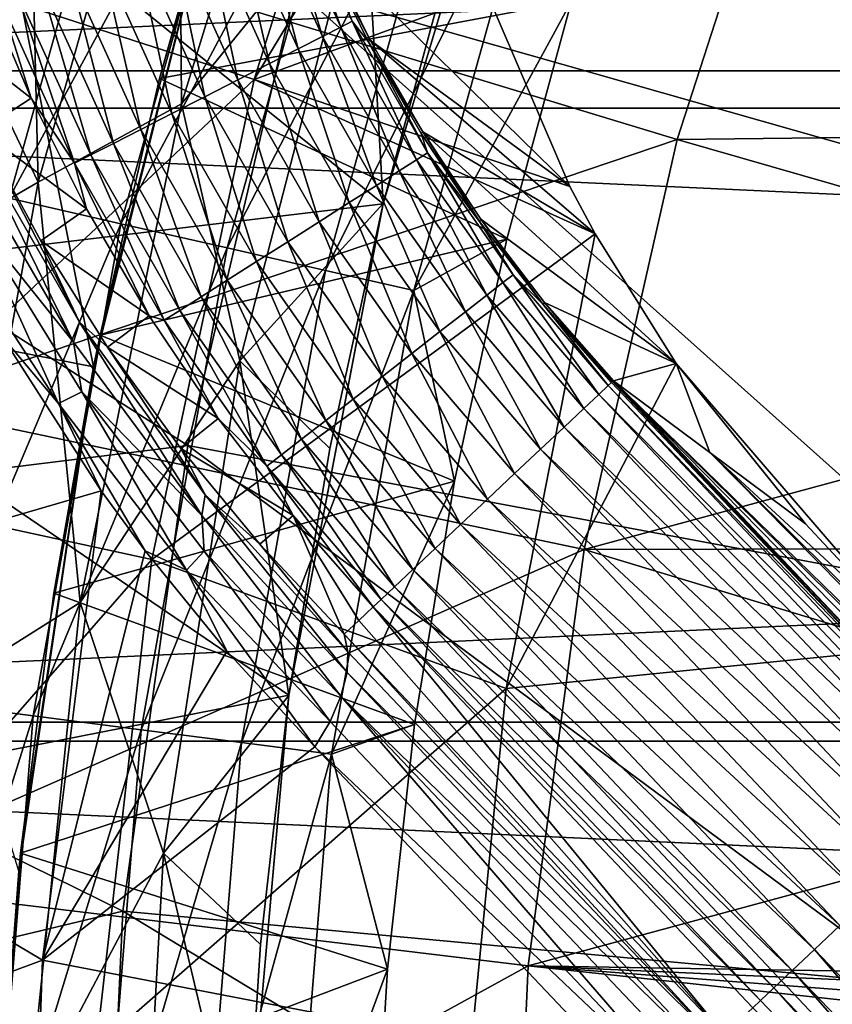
# Model space of a CAD drawing. Header units: metres. Extents: x -22 to 22, y 0 to 204.
# Tile 357 of 497: x -15.67 to -13.21, y 182.8 to 185.79. Entities that reach past the tile are written whole.
import ezdxf

# ---------------------------------------------------------------- set-up
doc = ezdxf.new("R2010")
doc.units = ezdxf.units.M
doc.layers.add('solid_002_SW0002', color=7, linetype='CONTINUOUS')
doc.layers.add('solid_002_SW0002_01', color=7, linetype='CONTINUOUS')

msp = doc.modelspace()

# ---------------------------------------------------------------- linework, layer by layer
at = {"layer": 'solid_002_SW0002'}
for points in [[(-16.758736, 194.314255, 3), (-15.519185, 195.807602, 3), (-16.419748, 183.282379, 3)], [(-15.519185, 195.807602, 3), (-16.183125, 184.877808, 3), (-16.419748, 183.282379, 3)], [(-15.519185, 195.807602, 3), (-15.788919, 186.450745, 3), (-16.183125, 184.877808, 3)], [(20.197836, 187.408127, 0.72), (-20.197836, 187.408127, 0.72), (-20.64257, 185.517471, 0.72)], [(-14.835523, 185.881073, 256.18338), (-14.382766, 187.231918, 256.18338), (-12.51363, 185.220428, 257.159729)], [(-14.382766, 187.231918, 256.18338), (-12.131733, 186.359863, 257.159729), (-12.51363, 185.220428, 257.159729)], [(-14.515294, 187.023666, 245.446381), (-14.960652, 185.604645, 245.449249), (-15.940156, 185.921616, 244.240387)], [(-14.428278, 186.48407, 245.725952), (-14.960652, 185.604645, 245.449249), (-14.515294, 187.023666, 245.446381)], [(-15.180569, 185.529907, 175.52829), (-15.19018, 186.787949, 175.42923), (-14.726616, 187.003464, 175.52829)], [(-15.180569, 185.529907, 175.52829), (-14.726616, 187.003464, 175.52829), (-14.626326, 186.214294, 175.681656)], [(-15.19018, 186.787949, 175.42923), (-15.615444, 185.292526, 175.42923), (-15.646338, 186.604736, 175.386765)], [(-15.180569, 185.529907, 175.52829), (-15.615444, 185.292526, 175.42923), (-15.19018, 186.787949, 175.42923)], [(-15.286793, 186.735565, 20.937824), (-15.754718, 186.439148, 20.98312), (-15.970242, 185.660339, 20.98312)], [(-15.703526, 185.244232, 20.937824), (-15.286793, 186.735565, 20.937824), (-15.970242, 185.660339, 20.98312)], [(-14.956712, 186.625977, 20.841345), (-15.286793, 186.735565, 20.937824), (-15.703526, 185.244232, 20.937824)], [(-14.569312, 185.227264, 185.149994), (-14.133597, 186.684021, 185.149994), (-16.267282, 186.596222, 185.149994)], [(-14.133871, 186.683319, 175.885101), (-14.133597, 186.684021, 185.149994), (-14.569312, 185.227264, 185.149994)], [(-14.370079, 185.961258, 175.885101), (-14.133871, 186.683319, 175.885101), (-14.569312, 185.227264, 185.149994)], [(-15.722073, 186.044067, 259.092072), (-13.67795, 185.421814, 260.218903), (-13.285375, 186.633575, 260.218903)], [(-15.364447, 185.16684, 20.841345), (-14.956712, 186.625977, 20.841345), (-15.703526, 185.244232, 20.937824)], [(-14.643256, 186.521896, 20.695787), (-14.956712, 186.625977, 20.841345), (-15.364447, 185.16684, 20.841345)], [(-13.285375, 186.633575, 260.218903), (-13.67795, 185.421814, 260.218903), (-11.415652, 185.4487, 261.170197)], [(-13.285375, 186.633575, 260.218903), (-11.415652, 185.4487, 261.170197), (-11.214128, 186.062759, 261.162384)], [(-14.569312, 185.227264, 185.149994), (-16.267282, 186.596222, 185.149994), (-16.673477, 184.97554, 185.149994)], [(-15.615444, 185.292526, 175.42923), (-15.871387, 185.826218, 175.386765), (-15.646338, 186.604736, 175.386765)], [(-15.042446, 185.093338, 20.695787), (-14.643256, 186.521896, 20.695787), (-15.364447, 185.16684, 20.841345)], [(-14.35296, 186.425507, 20.504189), (-14.643256, 186.521896, 20.695787), (-15.042446, 185.093338, 20.695787)], [(-14.253535, 185.864639, 246.087708), (-14.960652, 185.604645, 245.449249), (-14.428278, 186.48407, 245.725952)], [(-16.183125, 184.877808, 3), (-15.788919, 186.450745, 3), (-15.447327, 184.73288, 3.75)], [(-15.788919, 186.450745, 3), (-15.071728, 186.232254, 3.75), (-15.447327, 184.73288, 3.75)], [(-14.744235, 185.025269, 20.504189), (-14.35296, 186.425507, 20.504189), (-15.042446, 185.093338, 20.695787)], [(-14.744235, 185.025269, 20.504189), (-14.091872, 186.338821, 20.27054), (-14.35296, 186.425507, 20.504189)], [(-15.027026, 186.376419, 20), (-13.998571, 185.842056, 20), (-15.24691, 185.60762, 20)], [(-15.071728, 186.232254, 3.75), (-15.027026, 186.376419, 20), (-15.24691, 185.60762, 20)], [(-14.744235, 185.025269, 20.504189), (-14.47603, 184.964066, 20.27054), (-14.091872, 186.338821, 20.27054)], [(-13.998571, 185.842056, 20), (-14.091872, 186.338821, 20.27054), (-14.47603, 184.964066, 20.27054)], [(-15.447327, 184.73288, 3.75), (-15.071728, 186.232254, 3.75), (-15.427713, 184.829391, 20)], [(-15.071728, 186.232254, 3.75), (-15.24691, 185.60762, 20), (-15.427713, 184.829391, 20)], [(-15.180569, 185.529907, 175.52829), (-14.626326, 186.214294, 175.681656), (-15.003809, 184.751404, 175.681656)], [(-15.003809, 184.751404, 175.681656), (-14.626326, 186.214294, 175.681656), (-14.569427, 185.228165, 175.885101)], [(-14.626326, 186.214294, 175.681656), (-14.370079, 185.961258, 175.885101), (-14.569427, 185.228165, 175.885101)], [(-14.890716, 186.187286, 248.937485), (-14.948606, 186.164154, 249.032104), (-14.753551, 185.734329, 249.271271)], [(-14.854098, 186.201904, 248.831253), (-14.890716, 186.187286, 248.937485), (-14.698045, 185.762711, 249.176651)], [(-14.698045, 185.762711, 249.176651), (-14.890716, 186.187286, 248.937485), (-14.753551, 185.734329, 249.271271)], [(-14.662935, 185.780655, 249.070419), (-14.854098, 186.201904, 248.831253), (-14.698045, 185.762711, 249.176651)], [(-14.755656, 186.007111, 248.831543), (-14.854098, 186.201904, 248.831253), (-14.662935, 185.780655, 249.070419)], [(-14.948606, 186.164154, 249.032104), (-15.024798, 186.133713, 249.110275), (-14.826604, 185.696991, 249.349442)], [(-14.753551, 185.734329, 249.271271), (-14.948606, 186.164154, 249.032104), (-14.826604, 185.696991, 249.349442)], [(-15.024798, 186.133713, 249.110275), (-15.115376, 186.097534, 249.167953), (-14.91345, 185.652588, 249.40712)], [(-14.826604, 185.696991, 249.349442), (-15.024798, 186.133713, 249.110275), (-14.91345, 185.652588, 249.40712)], [(-15.115376, 186.097534, 249.167953), (-15.21569, 186.057465, 249.202179), (-15.009631, 185.603409, 249.441345)], [(-14.91345, 185.652588, 249.40712), (-15.115376, 186.097534, 249.167953), (-15.009631, 185.603409, 249.441345)], [(-15.21569, 186.057465, 249.202179), (-15.320585, 186.015564, 249.211212), (-15.110206, 185.552002, 249.450378)], [(-15.009631, 185.603409, 249.441345), (-15.21569, 186.057465, 249.202179), (-15.110206, 185.552002, 249.450378)], [(-15.722073, 186.044067, 259.092072), (-16.051222, 184.620056, 259.092072), (-13.67795, 185.421814, 260.218903)], [(-15.320585, 186.015564, 249.211212), (-15.424676, 185.973984, 249.19458), (-15.210008, 185.500977, 249.433746)], [(-15.110206, 185.552002, 249.450378), (-15.320585, 186.015564, 249.211212), (-15.210008, 185.500977, 249.433746)], [(-14.608699, 185.723557, 248.58815), (-14.750287, 186.012909, 248.418442), (-14.755656, 186.007111, 248.831543)], [(-14.614798, 185.719604, 248.999969), (-14.755656, 186.007111, 248.831543), (-14.662935, 185.780655, 249.070419)], [(-14.608699, 185.723557, 248.58815), (-14.755656, 186.007111, 248.831543), (-14.614798, 185.719604, 248.999969)], [(-14.750287, 186.012909, 248.418442), (-14.002833, 185.279404, 246.475647), (-14.253535, 185.864639, 246.087708)], [(-14.608699, 185.723557, 248.58815), (-14.002833, 185.279404, 246.475647), (-14.750287, 186.012909, 248.418442)], [(-15.424676, 185.973984, 249.19458), (-15.522614, 185.93486, 249.153137), (-15.303911, 185.452972, 249.392303)], [(-15.210008, 185.500977, 249.433746), (-15.424676, 185.973984, 249.19458), (-15.303911, 185.452972, 249.392303)], [(-14.569427, 185.228165, 175.885101), (-14.370079, 185.961258, 175.885101), (-14.569312, 185.227264, 185.149994)], [(-14.960652, 185.604645, 245.449249), (-16.276407, 184.367126, 244.240387), (-15.940156, 185.921616, 244.240387)], [(-15.522614, 185.93486, 249.153137), (-15.609371, 185.900192, 249.089005), (-15.387094, 185.410446, 249.328171)], [(-15.303911, 185.452972, 249.392303), (-15.522614, 185.93486, 249.153137), (-15.387094, 185.410446, 249.328171)], [(-17.290592, 185.854645, 255.044388), (-14.835523, 185.881073, 256.18338), (-15.161708, 184.494217, 256.18338)], [(-15.63687, 185.547913, 248.934235), (-15.783793, 185.894043, 248.773438), (-15.948808, 185.790298, 247.702591)], [(-15.732318, 185.851089, 248.90686), (-15.783793, 185.894043, 248.773438), (-15.63687, 185.547913, 248.934235)], [(-15.609371, 185.900192, 249.089005), (-15.68049, 185.87178, 249.005478), (-15.455283, 185.37558, 249.244644)], [(-15.387094, 185.410446, 249.328171), (-15.609371, 185.900192, 249.089005), (-15.455283, 185.37558, 249.244644)], [(-15.161708, 184.494217, 256.18338), (-14.835523, 185.881073, 256.18338), (-12.788764, 184.050629, 257.159729)], [(-14.835523, 185.881073, 256.18338), (-12.51363, 185.220428, 257.159729), (-12.788764, 184.050629, 257.159729)], [(-17.611025, 184.192078, 255.044388), (-17.290592, 185.854645, 255.044388), (-15.161708, 184.494217, 256.18338)], [(-15.68049, 185.87178, 249.005478), (-15.732318, 185.851089, 248.90686), (-15.504976, 185.350174, 249.146027)], [(-15.504976, 185.350174, 249.146027), (-15.732318, 185.851089, 248.90686), (-15.63687, 185.547913, 248.934235)], [(-15.455283, 185.37558, 249.244644), (-15.68049, 185.87178, 249.005478), (-15.504976, 185.350174, 249.146027)], [(-14.253535, 185.864639, 246.087708), (-14.002833, 185.279404, 246.475647), (-14.960652, 185.604645, 245.449249)], [(-15.615444, 185.292526, 175.42923), (-16.057726, 185.037537, 175.386765), (-15.871387, 185.826218, 175.386765)], [(-15.24691, 185.60762, 20), (-13.998571, 185.842056, 20), (-14.194001, 185.12001, 20)], [(-14.194001, 185.12001, 20), (-13.998571, 185.842056, 20), (-14.47603, 184.964066, 20.27054)], [(-15.63687, 185.547913, 248.934235), (-15.948808, 185.790298, 247.702591), (-15.789221, 185.448654, 247.92453)], [(-14.698045, 185.762711, 249.176651), (-14.753551, 185.734329, 249.271271), (-14.520694, 185.327118, 249.519089)], [(-14.662935, 185.780655, 249.070419), (-14.698045, 185.762711, 249.176651), (-14.468087, 185.360565, 249.424454)], [(-14.468087, 185.360565, 249.424454), (-14.698045, 185.762711, 249.176651), (-14.520694, 185.327118, 249.519089)], [(-14.434812, 185.381729, 249.318222), (-14.662935, 185.780655, 249.070419), (-14.468087, 185.360565, 249.424454)], [(-14.614798, 185.719604, 248.999969), (-14.662935, 185.780655, 249.070419), (-14.434812, 185.381729, 249.318222)], [(-14.753551, 185.734329, 249.271271), (-14.826604, 185.696991, 249.349442), (-14.589931, 185.283096, 249.597244)], [(-14.520694, 185.327118, 249.519089), (-14.753551, 185.734329, 249.271271), (-14.589931, 185.283096, 249.597244)], [(-14.826604, 185.696991, 249.349442), (-14.91345, 185.652588, 249.40712), (-14.67224, 185.230774, 249.654922)], [(-14.589931, 185.283096, 249.597244), (-14.826604, 185.696991, 249.349442), (-14.67224, 185.230774, 249.654922)], [(-14.449341, 185.445663, 248.761688), (-14.608699, 185.723557, 248.58815), (-14.614798, 185.719604, 248.999969)], [(-14.454483, 185.440338, 249.174225), (-14.614798, 185.719604, 248.999969), (-14.434812, 185.381729, 249.318222)], [(-14.449341, 185.445663, 248.761688), (-14.614798, 185.719604, 248.999969), (-14.454483, 185.440338, 249.174225)], [(-14.608699, 185.723557, 248.58815), (-13.926473, 185.136307, 246.57869), (-14.002833, 185.279404, 246.475647)], [(-14.449341, 185.445663, 248.761688), (-13.926473, 185.136307, 246.57869), (-14.608699, 185.723557, 248.58815)], [(-14.91345, 185.652588, 249.40712), (-15.009631, 185.603409, 249.441345), (-14.763397, 185.172806, 249.689163)], [(-14.67224, 185.230774, 249.654922), (-14.91345, 185.652588, 249.40712), (-14.763397, 185.172806, 249.689163)], [(-15.24691, 185.60762, 20), (-14.194001, 185.12001, 20), (-15.427713, 184.829391, 20)], [(-14.960652, 185.604645, 245.449249), (-15.270473, 184.148773, 245.449249), (-16.276407, 184.367126, 244.240387)], [(-14.960652, 185.604645, 245.449249), (-13.926473, 185.136307, 246.57869), (-15.270473, 184.148773, 245.449249)], [(-15.009631, 185.603409, 249.441345), (-15.110206, 185.552002, 249.450378), (-14.858717, 185.112213, 249.698196)], [(-14.763397, 185.172806, 249.689163), (-15.009631, 185.603409, 249.441345), (-14.858717, 185.112213, 249.698196)], [(-14.002833, 185.279404, 246.475647), (-13.926473, 185.136307, 246.57869), (-14.960652, 185.604645, 245.449249)], [(-15.46889, 185.21257, 249.099045), (-15.63687, 185.547913, 248.934235), (-15.789221, 185.448654, 247.92453)], [(-15.504976, 185.350174, 249.146027), (-15.63687, 185.547913, 248.934235), (-15.46889, 185.21257, 249.099045)], [(-15.110206, 185.552002, 249.450378), (-15.210008, 185.500977, 249.433746), (-14.953306, 185.052063, 249.681549)], [(-14.858717, 185.112213, 249.698196), (-15.110206, 185.552002, 249.450378), (-14.953306, 185.052063, 249.681549)], [(20.64257, 185.517471, 0.72), (-20.64257, 185.517471, 0.72), (-20.910084, 183.59819, 0.72)], [(-15.487467, 184.01886, 175.52829), (-15.615444, 185.292526, 175.42923), (-15.180569, 185.529907, 175.52829)], [(-15.487467, 184.01886, 175.52829), (-15.180569, 185.529907, 175.52829), (-15.003809, 184.751404, 175.681656)], [(-15.210008, 185.500977, 249.433746), (-15.303911, 185.452972, 249.392303), (-15.042304, 184.995483, 249.640106)], [(-14.953306, 185.052063, 249.681549), (-15.210008, 185.500977, 249.433746), (-15.042304, 184.995483, 249.640106)], [(-15.816145, 185.436554, 247.813644), (-15.84034, 185.379242, 247.737106), (-15.507718, 184.808212, 248.132858)], [(-15.490275, 184.868851, 248.208694), (-15.789221, 185.448654, 247.92453), (-15.816145, 185.436554, 247.813644)], [(-15.490275, 184.868851, 248.208694), (-15.816145, 185.436554, 247.813644), (-15.507718, 184.808212, 248.132858)], [(-15.46889, 185.21257, 249.099045), (-15.789221, 185.448654, 247.92453), (-15.607668, 185.115356, 248.152664)], [(-15.490275, 184.868851, 248.208694), (-15.607668, 185.115356, 248.152664), (-15.789221, 185.448654, 247.92453)], [(-15.303911, 185.452972, 249.392303), (-15.387094, 185.410446, 249.328171), (-15.121141, 184.945358, 249.575974)], [(-15.042304, 184.995483, 249.640106), (-15.303911, 185.452972, 249.392303), (-15.121141, 184.945358, 249.575974)], [(-14.449341, 185.445663, 248.761688), (-14.454483, 185.440338, 249.174225), (-14.276936, 185.173508, 249.352158)], [(-14.276936, 185.173508, 249.352158), (-14.454483, 185.440338, 249.174225), (-14.434812, 185.381729, 249.318222)], [(-14.449341, 185.445663, 248.761688), (-13.680661, 184.743362, 246.881134), (-13.926473, 185.136307, 246.57869)], [(-14.272856, 185.180267, 248.938782), (-13.680661, 184.743362, 246.881134), (-14.449341, 185.445663, 248.761688)], [(-14.272856, 185.180267, 248.938782), (-14.449341, 185.445663, 248.761688), (-14.276936, 185.173508, 249.352158)], [(-13.67795, 185.421814, 260.218903), (-11.587824, 184.822342, 261.176727), (-11.415652, 185.4487, 261.170197)], [(-16.051222, 184.620056, 259.092072), (-13.960248, 184.179733, 260.218903), (-13.67795, 185.421814, 260.218903)], [(-15.387094, 185.410446, 249.328171), (-15.455283, 185.37558, 249.244644), (-15.185769, 184.904266, 249.492462)], [(-15.121141, 184.945358, 249.575974), (-15.387094, 185.410446, 249.328171), (-15.185769, 184.904266, 249.492462)], [(-13.67795, 185.421814, 260.218903), (-13.960248, 184.179733, 260.218903), (-11.587824, 184.822342, 261.176727)], [(-15.80699, 185.180649, 247.762024), (-15.507718, 184.808212, 248.132858), (-15.84034, 185.379242, 247.737106)], [(-15.455283, 185.37558, 249.244644), (-15.504976, 185.350174, 249.146027), (-15.232866, 184.874329, 249.393845)], [(-15.185769, 184.904266, 249.492462), (-15.455283, 185.37558, 249.244644), (-15.232866, 184.874329, 249.393845)], [(-14.434812, 185.381729, 249.318222), (-14.468087, 185.360565, 249.424454), (-14.206036, 184.988235, 249.676758)], [(-14.174904, 185.012436, 249.570526), (-14.434812, 185.381729, 249.318222), (-14.206036, 184.988235, 249.676758)], [(-14.276936, 185.173508, 249.352158), (-14.434812, 185.381729, 249.318222), (-14.174904, 185.012436, 249.570526)], [(-15.504976, 185.350174, 249.146027), (-15.46889, 185.21257, 249.099045), (-15.279095, 184.887314, 249.268951)], [(-15.232866, 184.874329, 249.393845), (-15.504976, 185.350174, 249.146027), (-15.279095, 184.887314, 249.268951)], [(-14.468087, 185.360565, 249.424454), (-14.520694, 185.327118, 249.519089), (-14.255254, 184.949982, 249.771393)], [(-14.206036, 184.988235, 249.676758), (-14.468087, 185.360565, 249.424454), (-14.255254, 184.949982, 249.771393)], [(-14.520694, 185.327118, 249.519089), (-14.589931, 185.283096, 249.597244), (-14.320031, 184.899628, 249.849548)], [(-14.255254, 184.949982, 249.771393), (-14.520694, 185.327118, 249.519089), (-14.320031, 184.899628, 249.849548)], [(-15.615444, 185.292526, 175.42923), (-15.893865, 183.762955, 175.42923), (-16.057726, 185.037537, 175.386765)], [(-15.487467, 184.01886, 175.52829), (-15.893865, 183.762955, 175.42923), (-15.615444, 185.292526, 175.42923)], [(-14.589931, 185.283096, 249.597244), (-14.67224, 185.230774, 249.654922), (-14.397039, 184.839767, 249.907227)], [(-14.320031, 184.899628, 249.849548), (-14.589931, 185.283096, 249.597244), (-14.397039, 184.839767, 249.907227)], [(-14.855255, 183.737808, 185.149994), (-14.569312, 185.227264, 185.149994), (-16.673477, 184.97554, 185.149994)], [(-15.364447, 185.16684, 20.841345), (-15.703526, 185.244232, 20.937824), (-15.975129, 183.719772, 20.937824)], [(-15.003809, 184.751404, 175.681656), (-14.569427, 185.228165, 175.885101), (-14.7314, 184.485931, 175.885101)], [(-14.569427, 185.228165, 175.885101), (-14.569312, 185.227264, 185.149994), (-14.855255, 183.737808, 185.149994)], [(-14.7314, 184.485931, 175.885101), (-14.569427, 185.228165, 175.885101), (-14.855255, 183.737808, 185.149994)], [(-14.67224, 185.230774, 249.654922), (-14.763397, 185.172806, 249.689163), (-14.482325, 184.773468, 249.941452)], [(-14.397039, 184.839767, 249.907227), (-14.67224, 185.230774, 249.654922), (-14.482325, 184.773468, 249.941452)], [(-15.279095, 184.887314, 249.268951), (-15.46889, 185.21257, 249.099045), (-15.607668, 185.115356, 248.152664)], [(-15.630186, 183.675293, 20.841345), (-15.364447, 185.16684, 20.841345), (-15.975129, 183.719772, 20.937824)], [(-15.911826, 185.17099, 247.653824), (-15.553415, 184.622406, 248.051987), (-15.80699, 185.180649, 247.762024)], [(-15.911826, 185.17099, 247.653824), (-15.72471, 184.825195, 247.874161), (-15.553415, 184.622406, 248.051987)], [(-15.80699, 185.180649, 247.762024), (-15.483299, 184.65744, 248.129471), (-15.507718, 184.808212, 248.132858)], [(-15.553415, 184.622406, 248.051987), (-15.483299, 184.65744, 248.129471), (-15.80699, 185.180649, 247.762024)], [(-15.042446, 185.093338, 20.695787), (-15.364447, 185.16684, 20.841345), (-15.630186, 183.675293, 20.841345)], [(-14.763397, 185.172806, 249.689163), (-14.858717, 185.112213, 249.698196), (-14.571506, 184.704147, 249.950485)], [(-14.482325, 184.773468, 249.941452), (-14.763397, 185.172806, 249.689163), (-14.571506, 184.704147, 249.950485)], [(-14.272856, 185.180267, 248.938782), (-14.276936, 185.173508, 249.352158), (-14.08408, 184.921997, 249.532074)], [(-14.08408, 184.921997, 249.532074), (-14.276936, 185.173508, 249.352158), (-14.174904, 185.012436, 249.570526)], [(-14.079933, 184.928375, 249.119156), (-13.680661, 184.743362, 246.881134), (-14.272856, 185.180267, 248.938782)], [(-14.079933, 184.928375, 249.119156), (-14.272856, 185.180267, 248.938782), (-14.08408, 184.921997, 249.532074)], [(-15.270473, 184.148773, 245.449249), (-13.926473, 185.136307, 246.57869), (-14.196688, 183.75824, 246.58139)], [(-14.196688, 183.75824, 246.58139), (-13.926473, 185.136307, 246.57869), (-13.680661, 184.743362, 246.881134)], [(-15.279095, 184.887314, 249.268951), (-15.607668, 185.115356, 248.152664), (-15.405018, 184.793198, 248.385971)], [(-15.490275, 184.868851, 248.208694), (-15.405018, 184.793198, 248.385971), (-15.607668, 185.115356, 248.152664)], [(-15.427713, 184.829391, 20), (-14.194001, 185.12001, 20), (-14.352871, 184.386902, 20)], [(-14.858717, 185.112213, 249.698196), (-14.953306, 185.052063, 249.681549), (-14.660002, 184.635361, 249.933853)], [(-14.571506, 184.704147, 249.950485), (-14.858717, 185.112213, 249.698196), (-14.660002, 184.635361, 249.933853)], [(-14.352871, 184.386902, 20), (-14.194001, 185.12001, 20), (-14.47603, 184.964066, 20.27054)], [(-15.302616, 183.633057, 20.695787), (-15.042446, 185.093338, 20.695787), (-15.630186, 183.675293, 20.841345)], [(-14.744235, 185.025269, 20.504189), (-15.042446, 185.093338, 20.695787), (-15.302616, 183.633057, 20.695787)], [(-14.953306, 185.052063, 249.681549), (-15.042304, 184.995483, 249.640106), (-14.743268, 184.570633, 249.89241)], [(-14.660002, 184.635361, 249.933853), (-14.953306, 185.052063, 249.681549), (-14.743268, 184.570633, 249.89241)], [(-14.999248, 183.593933, 20.504189), (-14.744235, 185.025269, 20.504189), (-15.302616, 183.633057, 20.695787)], [(-14.999248, 183.593933, 20.504189), (-14.47603, 184.964066, 20.27054), (-14.744235, 185.025269, 20.504189)], [(-14.174904, 185.012436, 249.570526), (-14.206036, 184.988235, 249.676758), (-13.915762, 184.649078, 249.930389)], [(-14.174904, 185.012436, 249.570526), (-13.915762, 184.649078, 249.930389), (-13.887046, 184.676102, 249.824142)], [(-14.08408, 184.921997, 249.532074), (-14.174904, 185.012436, 249.570526), (-13.887046, 184.676102, 249.824142)], [(-15.042304, 184.995483, 249.640106), (-15.121141, 184.945358, 249.575974), (-14.817027, 184.51329, 249.828278)], [(-14.743268, 184.570633, 249.89241), (-15.042304, 184.995483, 249.640106), (-14.817027, 184.51329, 249.828278)], [(-14.206036, 184.988235, 249.676758), (-14.255254, 184.949982, 249.771393), (-13.961161, 184.606354, 250.025009)], [(-14.206036, 184.988235, 249.676758), (-13.961161, 184.606354, 250.025009), (-13.915762, 184.649078, 249.930389)], [(-14.855255, 183.737808, 185.149994), (-16.673477, 184.97554, 185.149994), (-16.917301, 183.33168, 185.149994)], [(-14.999248, 183.593933, 20.504189), (-14.726404, 183.558762, 20.27054), (-14.47603, 184.964066, 20.27054)], [(-14.352871, 184.386902, 20), (-14.47603, 184.964066, 20.27054), (-14.726404, 183.558762, 20.27054)], [(-15.121141, 184.945358, 249.575974), (-15.185769, 184.904266, 249.492462), (-14.877492, 184.466293, 249.744766)], [(-14.817027, 184.51329, 249.828278), (-15.121141, 184.945358, 249.575974), (-14.877492, 184.466293, 249.744766)], [(-14.255254, 184.949982, 249.771393), (-14.320031, 184.899628, 249.849548), (-14.020911, 184.550125, 250.103165)], [(-14.255254, 184.949982, 249.771393), (-14.020911, 184.550125, 250.103165), (-13.961161, 184.606354, 250.025009)], [(-14.079933, 184.928375, 249.119156), (-14.08408, 184.921997, 249.532074), (-13.876504, 184.68602, 249.71312)], [(-14.08408, 184.921997, 249.532074), (-13.887046, 184.676102, 249.824142), (-13.876504, 184.68602, 249.71312)], [(-14.079933, 184.928375, 249.119156), (-13.871341, 184.690979, 249.302444), (-13.680661, 184.743362, 246.881134)], [(-13.87387, 184.688431, 249.508148), (-13.871341, 184.690979, 249.302444), (-14.079933, 184.928375, 249.119156)], [(-14.079933, 184.928375, 249.119156), (-13.876504, 184.68602, 249.71312), (-13.87387, 184.688431, 249.508148)], [(-15.185769, 184.904266, 249.492462), (-15.232866, 184.874329, 249.393845), (-14.921556, 184.432037, 249.646149)], [(-14.877492, 184.466293, 249.744766), (-15.185769, 184.904266, 249.492462), (-14.921556, 184.432037, 249.646149)], [(-14.320031, 184.899628, 249.849548), (-14.397039, 184.839767, 249.907227), (-14.091944, 184.483276, 250.160843)], [(-14.320031, 184.899628, 249.849548), (-14.091944, 184.483276, 250.160843), (-14.020911, 184.550125, 250.103165)], [(-16.183125, 184.877808, 3), (-15.447327, 184.73288, 3.75), (-15.674148, 183.203888, 3.75)], [(-15.490275, 184.868851, 248.208694), (-15.507718, 184.808212, 248.132858), (-15.119308, 184.282196, 248.53775)], [(-15.108858, 184.345001, 248.613113), (-15.405018, 184.793198, 248.385971), (-15.490275, 184.868851, 248.208694)], [(-15.108858, 184.345001, 248.613113), (-15.490275, 184.868851, 248.208694), (-15.119308, 184.282196, 248.53775)], [(-15.069679, 184.576187, 249.441879), (-15.279095, 184.887314, 249.268951), (-15.405018, 184.793198, 248.385971)], [(-15.232866, 184.874329, 249.393845), (-15.279095, 184.887314, 249.268951), (-15.069679, 184.576187, 249.441879)], [(-14.921556, 184.432037, 249.646149), (-15.232866, 184.874329, 249.393845), (-15.069679, 184.576187, 249.441879)], [(-14.397039, 184.839767, 249.907227), (-14.482325, 184.773468, 249.941452), (-14.170611, 184.409256, 250.195084)], [(-14.397039, 184.839767, 249.907227), (-14.170611, 184.409256, 250.195084), (-14.091944, 184.483276, 250.160843)], [(-15.423969, 184.357407, 248.193802), (-15.72471, 184.825195, 247.874161), (-17.15098, 183.854675, 246.729568)], [(-15.553415, 184.622406, 248.051987), (-15.72471, 184.825195, 247.874161), (-15.423969, 184.357407, 248.193802)], [(-15.427713, 184.829391, 20), (-14.352871, 184.386902, 20), (-15.568052, 184.046906, 20)], [(-15.447327, 184.73288, 3.75), (-15.427713, 184.829391, 20), (-15.568052, 184.046906, 20)], [(-15.483299, 184.65744, 248.129471), (-15.119308, 184.282196, 248.53775), (-15.507718, 184.808212, 248.132858)], [(-13.960248, 184.179733, 260.218903), (-11.729239, 184.184723, 261.18219), (-11.587824, 184.822342, 261.176727)], [(-15.069679, 184.576187, 249.441879), (-15.405018, 184.793198, 248.385971), (-15.183124, 184.485748, 248.623169)], [(-15.108858, 184.345001, 248.613113), (-15.183124, 184.485748, 248.623169), (-15.405018, 184.793198, 248.385971)], [(-14.482325, 184.773468, 249.941452), (-14.571506, 184.704147, 249.950485), (-14.252872, 184.331848, 250.204117)], [(-14.482325, 184.773468, 249.941452), (-14.252872, 184.331848, 250.204117), (-14.170611, 184.409256, 250.195084)], [(-15.487467, 184.01886, 175.52829), (-15.003809, 184.751404, 175.681656), (-15.235355, 183.258438, 175.681656)], [(-15.235355, 183.258438, 175.681656), (-15.003809, 184.751404, 175.681656), (-14.855586, 183.736435, 175.885101)], [(-15.003809, 184.751404, 175.681656), (-14.7314, 184.485931, 175.885101), (-14.855586, 183.736435, 175.885101)], [(-14.196688, 183.75824, 246.58139), (-13.680661, 184.743362, 246.881134), (-12.940357, 183.883331, 247.638397)], [(-13.578711, 184.47287, 248.296951), (-13.680661, 184.743362, 246.881134), (-13.871341, 184.690979, 249.302444)], [(-13.680661, 184.743362, 246.881134), (-13.289056, 184.256989, 247.301682), (-12.940357, 183.883331, 247.638397)], [(-13.578711, 184.47287, 248.296951), (-13.289056, 184.256989, 247.301682), (-13.680661, 184.743362, 246.881134)], [(-15.674148, 183.203888, 3.75), (-15.447327, 184.73288, 3.75), (-15.668428, 183.258286, 20)], [(-15.447327, 184.73288, 3.75), (-15.568052, 184.046906, 20), (-15.668428, 183.258286, 20)], [(-14.571506, 184.704147, 249.950485), (-14.660002, 184.635361, 249.933853), (-14.334501, 184.255035, 250.187485)], [(-14.571506, 184.704147, 249.950485), (-14.334501, 184.255035, 250.187485), (-14.252872, 184.331848, 250.204117)], [(-13.876504, 184.68602, 249.71312), (-13.887046, 184.676102, 249.824142), (-12.729079, 183.473282, 250.594299)], [(-13.87387, 184.688431, 249.508148), (-13.876504, 184.68602, 249.71312), (-12.729079, 183.473282, 250.594299)], [(-13.87387, 184.688431, 249.508148), (-12.773483, 183.53038, 250.149033), (-13.871341, 184.690979, 249.302444)], [(-13.87387, 184.688431, 249.508148), (-12.729079, 183.473282, 250.594299), (-12.773483, 183.53038, 250.149033)], [(-13.871341, 184.690979, 249.302444), (-11.448912, 182.302612, 248.84288), (-11.805814, 182.678406, 248.588013)], [(-13.871341, 184.690979, 249.302444), (-11.487369, 182.26416, 249.88063), (-11.448912, 182.302612, 248.84288)], [(-13.578711, 184.47287, 248.296951), (-13.871341, 184.690979, 249.302444), (-11.805814, 182.678406, 248.588013)], [(-13.871341, 184.690979, 249.302444), (-12.773483, 183.53038, 250.149033), (-11.487369, 182.26416, 249.88063)], [(-15.553415, 184.622406, 248.051987), (-15.165608, 184.116745, 248.438492), (-15.483299, 184.65744, 248.129471)], [(-15.483299, 184.65744, 248.129471), (-15.112328, 184.174103, 248.504059), (-15.119308, 184.282196, 248.53775)], [(-15.165608, 184.116745, 248.438492), (-15.112328, 184.174103, 248.504059), (-15.483299, 184.65744, 248.129471)], [(-13.887046, 184.676102, 249.824142), (-13.915762, 184.649078, 249.930389), (-12.739786, 183.463104, 250.706528)], [(-13.887046, 184.676102, 249.824142), (-12.739786, 183.463104, 250.706528), (-12.729079, 183.473282, 250.594299)], [(-15.553415, 184.622406, 248.051987), (-15.423969, 184.357407, 248.193802), (-15.290384, 184.175415, 248.325577)], [(-15.553415, 184.622406, 248.051987), (-15.290384, 184.175415, 248.325577), (-15.165608, 184.116745, 248.438492)], [(-14.660002, 184.635361, 249.933853), (-14.743268, 184.570633, 249.89241), (-14.411306, 184.182755, 250.146027)], [(-14.660002, 184.635361, 249.933853), (-14.411306, 184.182755, 250.146027), (-14.334501, 184.255035, 250.187485)], [(-13.915762, 184.649078, 249.930389), (-13.961161, 184.606354, 250.025009), (-12.768513, 183.435776, 250.812561)], [(-13.915762, 184.649078, 249.930389), (-12.768513, 183.435776, 250.812561), (-12.739786, 183.463104, 250.706528)], [(-16.051222, 184.620056, 259.092072), (-16.251663, 183.172302, 259.092072), (-13.960248, 184.179733, 260.218903)], [(-13.961161, 184.606354, 250.025009), (-14.020911, 184.550125, 250.103165), (-12.813787, 183.392715, 250.906967)], [(-13.961161, 184.606354, 250.025009), (-12.813787, 183.392715, 250.906967), (-12.768513, 183.435776, 250.812561)], [(-14.842614, 184.282089, 249.616211), (-15.069679, 184.576187, 249.441879), (-15.183124, 184.485748, 248.623169)], [(-14.921556, 184.432037, 249.646149), (-15.069679, 184.576187, 249.441879), (-14.842614, 184.282089, 249.616211)], [(-14.743268, 184.570633, 249.89241), (-14.817027, 184.51329, 249.828278), (-14.479342, 184.118729, 250.081909)], [(-14.743268, 184.570633, 249.89241), (-14.479342, 184.118729, 250.081909), (-14.411306, 184.182755, 250.146027)], [(-14.020911, 184.550125, 250.103165), (-14.091944, 184.483276, 250.160843), (-12.873288, 183.336121, 250.984894)], [(-14.020911, 184.550125, 250.103165), (-12.873288, 183.336121, 250.984894), (-12.813787, 183.392715, 250.906967)], [(-14.817027, 184.51329, 249.828278), (-14.877492, 184.466293, 249.744766), (-14.535114, 184.066254, 249.998383)], [(-14.817027, 184.51329, 249.828278), (-14.535114, 184.066254, 249.998383), (-14.479342, 184.118729, 250.081909)], [(-17.611025, 184.192078, 255.044388), (-15.161708, 184.494217, 256.18338), (-15.35854, 183.083176, 256.18338)], [(-15.35854, 183.083176, 256.18338), (-15.161708, 184.494217, 256.18338), (-12.954789, 182.860443, 257.159729)], [(-14.842614, 184.282089, 249.616211), (-15.183124, 184.485748, 248.623169), (-14.943452, 184.195313, 248.863129)], [(-15.108858, 184.345001, 248.613113), (-14.943452, 184.195313, 248.863129), (-15.183124, 184.485748, 248.623169)], [(-15.161708, 184.494217, 256.18338), (-12.788764, 184.050629, 257.159729), (-12.954789, 182.860443, 257.159729)], [(-14.855586, 183.736435, 175.885101), (-14.7314, 184.485931, 175.885101), (-14.855255, 183.737808, 185.149994)], [(-14.091944, 184.483276, 250.160843), (-14.170611, 184.409256, 250.195084), (-12.943966, 183.268906, 251.042343)], [(-14.091944, 184.483276, 250.160843), (-12.943966, 183.268906, 251.042343), (-12.873288, 183.336121, 250.984894)], [(-13.578711, 184.47287, 248.296951), (-11.805814, 182.678406, 248.588013), (-12.349841, 183.254166, 248.159775)], [(-13.578711, 184.47287, 248.296951), (-12.349841, 183.254166, 248.159775), (-12.940357, 183.883331, 247.638397)], [(-13.578711, 184.47287, 248.296951), (-12.940357, 183.883331, 247.638397), (-13.289056, 184.256989, 247.301682)], [(-14.877492, 184.466293, 249.744766), (-14.921556, 184.432037, 249.646149), (-14.575759, 184.028, 249.899765)], [(-14.877492, 184.466293, 249.744766), (-14.575759, 184.028, 249.899765), (-14.535114, 184.066254, 249.998383)], [(-14.921556, 184.432037, 249.646149), (-14.599174, 184.005966, 249.791229), (-14.575759, 184.028, 249.899765)], [(-14.921556, 184.432037, 249.646149), (-14.842614, 184.282089, 249.616211), (-14.599174, 184.005966, 249.791229)], [(-15.568052, 184.046906, 20), (-14.352871, 184.386902, 20), (-14.473951, 183.648438, 20)], [(-14.473951, 183.648438, 20), (-14.352871, 184.386902, 20), (-14.726404, 183.558762, 20.27054)], [(-14.170611, 184.409256, 250.195084), (-14.252872, 184.331848, 250.204117), (-13.022197, 183.194504, 251.076385)], [(-14.170611, 184.409256, 250.195084), (-13.022197, 183.194504, 251.076385), (-12.943966, 183.268906, 251.042343)], [(-15.602291, 182.934769, 248.196899), (-15.423969, 184.357407, 248.193802), (-17.15098, 183.854675, 246.729568)], [(-15.270473, 184.148773, 245.449249), (-16.461433, 182.787491, 244.240387), (-16.276407, 184.367126, 244.240387)], [(-15.290384, 184.175415, 248.325577), (-15.423969, 184.357407, 248.193802), (-15.602291, 182.934769, 248.196899)], [(-15.108858, 184.345001, 248.613113), (-15.119308, 184.282196, 248.53775), (-14.678813, 183.805908, 248.948593)], [(-15.108858, 184.345001, 248.613113), (-14.676028, 183.869339, 249.021957), (-14.943452, 184.195313, 248.863129)], [(-15.108858, 184.345001, 248.613113), (-14.678813, 183.805908, 248.948593), (-14.676028, 183.869339, 249.021957)], [(-14.252872, 184.331848, 250.204117), (-14.334501, 184.255035, 250.187485), (-13.103971, 183.11673, 251.085266)], [(-14.252872, 184.331848, 250.204117), (-13.103971, 183.11673, 251.085266), (-13.022197, 183.194504, 251.076385)], [(-15.119308, 184.282196, 248.53775), (-14.697102, 183.734177, 248.883087), (-14.678813, 183.805908, 248.948593)], [(-15.112328, 184.174103, 248.504059), (-14.697102, 183.734177, 248.883087), (-15.119308, 184.282196, 248.53775)], [(-14.842614, 184.282089, 249.616211), (-14.943452, 184.195313, 248.863129), (-14.687964, 183.922409, 249.099731)], [(-14.842614, 184.282089, 249.616211), (-14.687964, 183.922409, 249.099731), (-14.643244, 183.964493, 249.448029)], [(-14.842614, 184.282089, 249.616211), (-14.643244, 183.964493, 249.448029), (-14.599174, 184.005966, 249.791229)], [(-14.334501, 184.255035, 250.187485), (-14.411306, 184.182755, 250.146027), (-13.185099, 183.039566, 251.068542)], [(-14.334501, 184.255035, 250.187485), (-13.185099, 183.039566, 251.068542), (-13.103971, 183.11673, 251.085266)], [(-17.771971, 182.506577, 255.044388), (-17.611025, 184.192078, 255.044388), (-15.35854, 183.083176, 256.18338)], [(-16.251663, 183.172302, 259.092072), (-14.129993, 182.917343, 260.218903), (-13.960248, 184.179733, 260.218903)], [(-15.043313, 183.871002, 248.556412), (-15.290384, 184.175415, 248.325577), (-15.602291, 182.934769, 248.196899)], [(-15.165608, 184.116745, 248.438492), (-15.290384, 184.175415, 248.325577), (-15.043313, 183.871002, 248.556412)], [(-15.165608, 184.116745, 248.438492), (-14.730184, 183.658127, 248.829559), (-15.112328, 184.174103, 248.504059)], [(-15.112328, 184.174103, 248.504059), (-14.730184, 183.658127, 248.829559), (-14.697102, 183.734177, 248.883087)], [(-14.676028, 183.869339, 249.021957), (-14.687964, 183.922409, 249.099731), (-14.943452, 184.195313, 248.863129)], [(-14.411306, 184.182755, 250.146027), (-14.479342, 184.118729, 250.081909), (-13.261418, 182.96698, 251.027054)], [(-14.411306, 184.182755, 250.146027), (-13.261418, 182.96698, 251.027054), (-13.185099, 183.039566, 251.068542)], [(-13.960248, 184.179733, 260.218903), (-14.129993, 182.917343, 260.218903), (-11.838906, 183.537155, 261.186615)], [(-13.960248, 184.179733, 260.218903), (-11.838906, 183.537155, 261.186615), (-11.729239, 184.184723, 261.18219)], [(-15.270473, 184.148773, 245.449249), (-15.438961, 182.669861, 245.449249), (-16.461433, 182.787491, 244.240387)], [(-15.270473, 184.148773, 245.449249), (-14.196688, 183.75824, 246.58139), (-15.438961, 182.669861, 245.449249)], [(-15.165608, 184.116745, 248.438492), (-15.043313, 183.871002, 248.556412), (-14.776668, 183.580734, 248.790054)], [(-15.165608, 184.116745, 248.438492), (-14.776668, 183.580734, 248.790054), (-14.730184, 183.658127, 248.829559)], [(-14.479342, 184.118729, 250.081909), (-14.535114, 184.066254, 249.998383), (-13.32902, 182.902679, 250.962921)], [(-14.479342, 184.118729, 250.081909), (-13.32902, 182.902679, 250.962921), (-13.261418, 182.96698, 251.027054)], [(-14.535114, 184.066254, 249.998383), (-14.575759, 184.028, 249.899765), (-13.384437, 182.849976, 250.879471)], [(-14.535114, 184.066254, 249.998383), (-13.384437, 182.849976, 250.879471), (-13.32902, 182.902679, 250.962921)], [(-15.568052, 184.046906, 20), (-14.473951, 183.648438, 20), (-15.668428, 183.258286, 20)], [(-14.575759, 184.028, 249.899765), (-14.599174, 184.005966, 249.791229), (-13.424829, 182.811569, 250.780945)], [(-14.575759, 184.028, 249.899765), (-13.424829, 182.811569, 250.780945), (-13.384437, 182.849976, 250.879471)], [(-15.644338, 182.48497, 175.52829), (-15.893865, 183.762955, 175.42923), (-15.487467, 184.01886, 175.52829)], [(-15.644338, 182.48497, 175.52829), (-15.487467, 184.01886, 175.52829), (-15.235355, 183.258438, 175.681656)], [(-13.535495, 182.70903, 249.998291), (-14.599174, 184.005966, 249.791229), (-14.643244, 183.964493, 249.448029)], [(-13.535495, 182.70903, 249.998291), (-13.448126, 182.789398, 250.672394), (-14.599174, 184.005966, 249.791229)], [(-13.424829, 182.811569, 250.780945), (-14.599174, 184.005966, 249.791229), (-13.448126, 182.789398, 250.672394)], [(-14.643244, 183.964493, 249.448029), (-14.687964, 183.922409, 249.099731), (-13.535495, 182.70903, 249.998291)], [(-13.527718, 182.659683, 249.913239), (-13.535495, 182.70903, 249.998291), (-14.687964, 183.922409, 249.099731)], [(-13.527718, 182.659683, 249.913239), (-14.687964, 183.922409, 249.099731), (-14.676028, 183.869339, 249.021957)], [(-14.196688, 183.75824, 246.58139), (-12.940357, 183.883331, 247.638397), (-13.113052, 182.607758, 247.625275)], [(-15.602291, 182.934769, 248.196899), (-17.15098, 183.854675, 246.729568), (-17.27841, 182.31514, 246.729568)], [(-14.776668, 183.580734, 248.790054), (-15.043313, 183.871002, 248.556412), (-15.602291, 182.934769, 248.196899)], [(-13.527718, 182.659683, 249.913239), (-14.676028, 183.869339, 249.021957), (-14.678813, 183.805908, 248.948593)], [(-13.53519, 182.600266, 249.834854), (-14.678813, 183.805908, 248.948593), (-14.697102, 183.734177, 248.883087)], [(-13.53519, 182.600266, 249.834854), (-13.527718, 182.659683, 249.913239), (-14.678813, 183.805908, 248.948593)], [(-15.644338, 182.48497, 175.52829), (-16.022823, 182.213608, 175.42923), (-15.893865, 183.762955, 175.42923)], [(-15.438961, 182.669861, 245.449249), (-14.196688, 183.75824, 246.58139), (-14.33397, 182.357056, 246.58139)], [(-14.33397, 182.357056, 246.58139), (-14.196688, 183.75824, 246.58139), (-13.113052, 182.607758, 247.625275)], [(-14.989259, 182.222046, 185.149994), (-14.855255, 183.737808, 185.149994), (-16.917301, 183.33168, 185.149994)], [(-15.235355, 183.258438, 175.681656), (-14.855586, 183.736435, 175.885101), (-14.941665, 182.981613, 175.885101)], [(-14.855586, 183.736435, 175.885101), (-14.855255, 183.737808, 185.149994), (-14.989259, 182.222046, 185.149994)], [(-14.941665, 182.981613, 175.885101), (-14.855586, 183.736435, 175.885101), (-14.989259, 182.222046, 185.149994)], [(-13.594142, 182.460724, 249.709946), (-14.697102, 183.734177, 248.883087), (-14.730184, 183.658127, 248.829559)], [(-13.557622, 182.533066, 249.76619), (-13.53519, 182.600266, 249.834854), (-14.697102, 183.734177, 248.883087)], [(-13.594142, 182.460724, 249.709946), (-13.557622, 182.533066, 249.76619), (-14.697102, 183.734177, 248.883087)], [(-15.630186, 183.675293, 20.841345), (-15.975129, 183.719772, 20.937824), (-16.099094, 182.17627, 20.937824)], [(-15.751474, 182.165115, 20.841345), (-15.630186, 183.675293, 20.841345), (-16.099094, 182.17627, 20.937824)], [(-15.302616, 183.633057, 20.695787), (-15.630186, 183.675293, 20.841345), (-15.751474, 182.165115, 20.841345)], [(-21.608246, 183.656082), (21.700001, 181.660004), (-21.700001, 181.660004)], [(-15.668428, 183.258286, 20), (-14.473951, 183.648438, 20), (-14.556466, 182.907104, 20)], [(-13.594142, 182.460724, 249.709946), (-14.730184, 183.658127, 248.829559), (-14.776668, 183.580734, 248.790054)], [(-14.556466, 182.907104, 20), (-14.473951, 183.648438, 20), (-14.726404, 183.558762, 20.27054)], [(-15.421363, 182.154526, 20.695787), (-15.302616, 183.633057, 20.695787), (-15.751474, 182.165115, 20.841345)], [(-14.999248, 183.593933, 20.504189), (-15.302616, 183.633057, 20.695787), (-15.421363, 182.154526, 20.695787)], [(20.910084, 183.59819, 0.72), (-20.910084, 183.59819, 0.72), (-21, 181.660004, 0.72)], [(-13.842257, 182.595032, 249.526505), (-14.776668, 183.580734, 248.790054), (-15.602291, 182.934769, 248.196899)], [(-15.115641, 182.14473, 20.504189), (-14.999248, 183.593933, 20.504189), (-15.421363, 182.154526, 20.695787)], [(-15.115641, 182.14473, 20.504189), (-14.726404, 183.558762, 20.27054), (-14.999248, 183.593933, 20.504189)], [(-13.594142, 182.460724, 249.709946), (-14.776668, 183.580734, 248.790054), (-13.842257, 182.595032, 249.526505)], [(-15.115641, 182.14473, 20.504189), (-14.840679, 182.13591, 20.27054), (-14.726404, 183.558762, 20.27054)], [(-14.556466, 182.907104, 20), (-14.726404, 183.558762, 20.27054), (-14.840679, 182.13591, 20.27054)], [(-14.129993, 182.917343, 260.218903), (-11.91593, 182.881073, 261.190002), (-11.838906, 183.537155, 261.186615)], [(-14.989259, 182.222046, 185.149994), (-16.917301, 183.33168, 185.149994), (-17, 181.660004, 185.149994)], [(-15.668428, 183.258286, 20), (-14.556466, 182.907104, 20), (-15.729077, 182.462646, 20)], [(-15.674148, 183.203888, 3.75), (-15.668428, 183.258286, 20), (-15.729077, 182.462646, 20)], [(-15.644338, 182.48497, 175.52829), (-15.235355, 183.258438, 175.681656), (-15.318713, 181.749924, 175.681656)], [(-15.318713, 181.749924, 175.681656), (-15.235355, 183.258438, 175.681656), (-14.989415, 182.223404, 175.885101)], [(-15.235355, 183.258438, 175.681656), (-14.941665, 182.981613, 175.885101), (-14.989415, 182.223404, 175.885101)], [(-16.251663, 183.172302, 259.092072), (-16.321791, 181.712433, 259.092072), (-14.129993, 182.917343, 260.218903)], [(-17.771971, 182.506577, 255.044388), (-15.35854, 183.083176, 256.18338), (-15.424336, 181.660004, 256.18338)], [(-15.424336, 181.660004, 256.18338), (-15.35854, 183.083176, 256.18338), (-13.010289, 181.660004, 257.159729)], [(-15.35854, 183.083176, 256.18338), (-12.954789, 182.860443, 257.159729), (-13.010289, 181.660004, 257.159729)], [(-13.185099, 183.039566, 251.068542), (-13.261418, 182.96698, 251.027054), (-12.06074, 181.711899, 251.773499)], [(-14.989415, 182.223404, 175.885101), (-14.941665, 182.981613, 175.885101), (-14.989259, 182.222046, 185.149994)], [(-13.261418, 182.96698, 251.027054), (-13.32902, 182.902679, 250.962921), (-12.128207, 181.647095, 251.709396)], [(-13.261418, 182.96698, 251.027054), (-12.128207, 181.647095, 251.709396), (-12.06074, 181.711899, 251.773499)], [(-15.653455, 181.499191, 248.196899), (-15.602291, 182.934769, 248.196899), (-17.27841, 182.31514, 246.729568)], [(-13.842257, 182.595032, 249.526505), (-15.602291, 182.934769, 248.196899), (-15.653455, 181.499191, 248.196899)], [(-16.321791, 181.712433, 259.092072), (-14.185816, 181.644806, 260.218903), (-14.129993, 182.917343, 260.218903)], [(-15.729077, 182.462646, 20), (-14.556466, 182.907104, 20), (-14.601047, 182.158951, 20)], [(-14.601047, 182.158951, 20), (-14.556466, 182.907104, 20), (-14.840679, 182.13591, 20.27054)], [(-14.129993, 182.917343, 260.218903), (-14.185816, 181.644806, 260.218903), (-11.93465, 182.677353, 261.190155)], [(-14.129993, 182.917343, 260.218903), (-11.921558, 182.819321, 261.190216), (-11.91593, 182.881073, 261.190002)], [(-14.129993, 182.917343, 260.218903), (-11.928054, 182.747986, 261.190308), (-11.921558, 182.819321, 261.190216)], [(-14.129993, 182.917343, 260.218903), (-11.93465, 182.677353, 261.190155), (-11.928054, 182.747986, 261.190308)], [(-13.32902, 182.902679, 250.962921), (-13.384437, 182.849976, 250.879471), (-12.183522, 181.593964, 251.62587)], [(-13.32902, 182.902679, 250.962921), (-12.183522, 181.593964, 251.62587), (-12.128207, 181.647095, 251.709396)], [(-13.384437, 182.849976, 250.879471), (-13.424829, 182.811569, 250.780945), (-12.22384, 181.555237, 251.527206)], [(-13.384437, 182.849976, 250.879471), (-12.22384, 181.555237, 251.527206), (-12.183522, 181.593964, 251.62587)], [(-13.424829, 182.811569, 250.780945), (-13.448126, 182.789398, 250.672394), (-12.22384, 181.555237, 251.527206)]]:
    msp.add_3dface(points, dxfattribs=at)
at = {"layer": 'solid_002_SW0002_01'}
for points in [[(-21.333294, 185.630783), (-20.874525, 187.587189), (21.333294, 185.630783)], [(-20.874525, 187.587189), (20.874525, 187.587189), (21.333294, 185.630783)], [(20.197836, 187.408127, 0.72), (-20.64257, 185.517471, 0.72), (20.64257, 185.517471, 0.72)], [(-21.608246, 183.656082), (-21.333294, 185.630783), (21.608246, 183.656082)], [(-21.333294, 185.630783), (21.333294, 185.630783), (21.608246, 183.656082)], [(20.64257, 185.517471, 0.72), (-20.910084, 183.59819, 0.72), (20.910084, 183.59819, 0.72)], [(-21.608246, 183.656082), (21.608246, 183.656082), (21.700001, 181.660004)], [(20.910084, 183.59819, 0.72), (-21, 181.660004, 0.72), (21, 181.660004, 0.72)]]:
    msp.add_3dface(points, dxfattribs=at)

doc.saveas('drawing.dxf')
